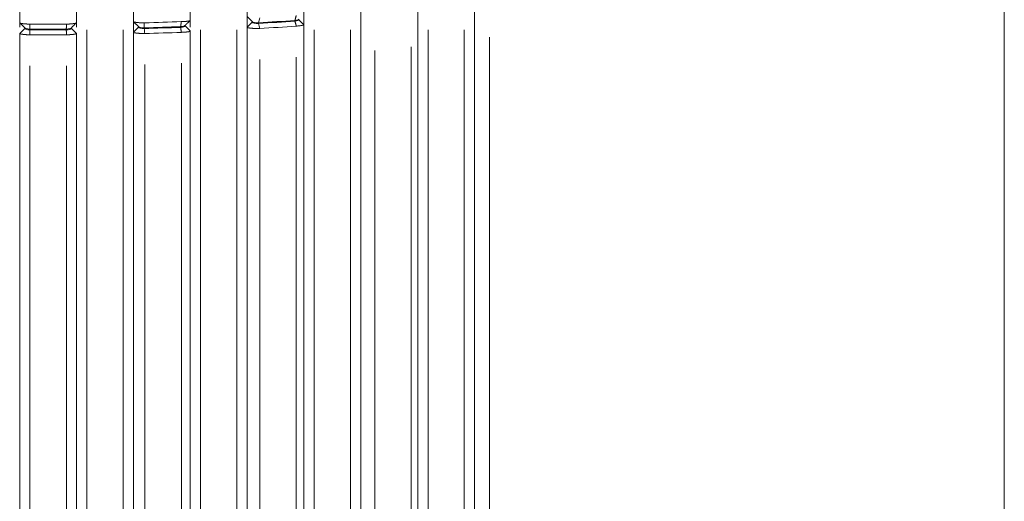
# Model space of a CAD drawing. Header units: millimetres. Extents: x 25069 to 61396, y 8621 to 21558.
# Tile 521 of 656: x 57306 to 57402, y 14435 to 14482. Entities that reach past the tile are written whole.
import ezdxf

# ---------------------------------------------------------------- set-up
doc = ezdxf.new("R2010")
doc.units = ezdxf.units.MM
doc.layers.add('10', color=7, linetype='Continuous')

msp = doc.modelspace()

# ---------------------------------------------------------------- linework, layer by layer
at = {"layer": '10', "color": 7, "linetype": 'Continuous', "lineweight": 20}
for p, q in [((57306.3, 14481.505), (57306.3, 14554.272)), ((57311.8, 14554.272), (57311.8, 14481.505)), ((57317.3, 14481.626), (57317.3, 14554.272)), ((57322.8, 14554.272), (57322.8, 14481.74)), ((57401.55, 14504.983), (57401.55, 14363.372)), ((57328.3, 14356.372), (57328.3, 14483.404)), ((57333.8, 14356.372), (57333.8, 14483.404)), ((57339.3, 14356.63), (57339.3, 14483.404)), ((57344.8, 14357.15), (57344.8, 14483.404)), ((57350.3, 14360.629), (57350.3, 14483.404)), ((57350.3, 14363.372), (57350.3, 14483.236)), ((57333.3, 14481.789), (57333.3, 14481.858)), ((57339.3, 14363.372), (57339.3, 14481.94)), ((57344.8, 14482.302), (57344.8, 14363.372)), ((57306.3, 14481.444), (57306.3, 14481.505)), ((57306.3, 14481.058), (57306.3, 14481.505)), ((57306.3, 14480.47), (57306.8, 14480.953)), ((57306.8, 14481.004), (57306.8, 14480.953)), ((57311.3, 14480.953), (57311.3, 14481.022)), ((57311.3, 14480.953), (57311.8, 14480.47)), ((57311.8, 14481.058), (57311.8, 14481.505)), ((57317.3, 14480.591), (57317.3, 14481.626)), ((57317.3, 14481.058), (57317.3, 14481.604)), ((57317.8, 14481.074), (57317.3, 14480.591)), ((57317.8, 14481.143), (57317.8, 14481.074)), ((57322.3, 14481.188), (57322.3, 14481.238)), ((57322.3, 14481.188), (57322.8, 14480.705)), ((57322.8, 14481.74), (57322.8, 14481.69)), ((57322.8, 14481.058), (57322.8, 14481.739)), ((57328.8, 14481.556), (57328.3, 14481.073)), ((57328.3, 14363.372), (57328.3, 14481.073)), ((57328.8, 14481.626), (57328.8, 14481.556)), ((57333.3, 14481.789), (57333.8, 14481.306)), ((57333.8, 14481.375), (57333.8, 14481.306)), ((57333.8, 14481.306), (57333.8, 14363.372)), ((57306.3, 14363.372), (57306.3, 14480.47)), ((57311.8, 14480.47), (57311.8, 14363.372)), ((57312.8, 14480.803), (57312.8, 14356.372)), ((57316.3, 14356.372), (57316.3, 14480.803)), ((57317.3, 14363.372), (57317.3, 14480.591)), ((57322.8, 14480.705), (57322.8, 14363.372)), ((57323.8, 14480.803), (57323.8, 14356.372)), ((57327.3, 14356.372), (57327.3, 14480.803)), ((57334.8, 14480.803), (57334.8, 14356.372)), ((57338.3, 14356.372), (57338.3, 14480.803)), ((57345.8, 14480.804), (57345.8, 14356.731)), ((57349.3, 14357.464), (57349.3, 14480.803)), ((57351.762, 14480.116), (57351.762, 14363.372)), ((57344.18, 14363.372), (57344.18, 14479.177)), ((57333.06, 14363.372), (57333.06, 14478.176)), ((57340.642, 14478.812), (57340.642, 14363.372)), ((57307.281, 14477.335), (57307.281, 14363.372)), ((57310.82, 14363.372), (57310.82, 14477.335)), ((57318.402, 14477.457), (57318.402, 14363.372)), ((57321.94, 14363.372), (57321.94, 14477.571)), ((57329.522, 14477.941), (57329.522, 14363.372))]:
    msp.add_line(p, q, dxfattribs=at)
for centre, major_axis, start_param, end_param in [((57309.05, 14503.962), (89.168, 0), 4.692638, 4.732141), ((57309.009, 14503.997), (89.305, 0), 4.817157, 4.856909), ((57309.029, 14503.854), (-89.019, 0), 1.675672, 1.715553), ((57308.906, 14504.094), (89.69, 0), 4.943003, 4.983555), ((57308.941, 14503.957), (-89.429, 0), 1.801695, 1.842367), ((57309.05, 14503.819), (-88.882, 0), 1.550981, 1.590611)]:
    msp.add_ellipse(centre, major_axis=major_axis, ratio=0.258819, start_param=start_param, end_param=end_param, dxfattribs=at)
for points, degree in [([(57328.332, 14482.076), (57328.828, 14481.581)], 1), ([(57329.522, 14481.978), (57329.485, 14481.817), (57329.448, 14481.656), (57329.411, 14481.496)], 3), ([(57333.06, 14482.212), (57332.93, 14481.729)], 1), ([(57333.3, 14481.858), (57333.304, 14481.799), (57333.144, 14481.743), (57332.93, 14481.729)], 3), ([(57306.331, 14481.471), (57306.824, 14480.981)], 1), ([(57307.289, 14480.888), (57307.026, 14480.888), (57306.794, 14480.952), (57306.8, 14481.022)], 3), ([(57306.8, 14480.953), (57306.794, 14480.882), (57307.026, 14480.819), (57307.289, 14480.819)], 3), ([(57307.281, 14481.372), (57307.284, 14481.21), (57307.288, 14481.049), (57307.291, 14480.889)], 3), ([(57307.281, 14481.372), (57308.461, 14481.366), (57309.64, 14481.366), (57310.82, 14481.372)], 3), ([(57310.82, 14481.371), (57310.81, 14480.888)], 1), ([(57311.3, 14481.022), (57311.307, 14480.952), (57311.075, 14480.888), (57310.812, 14480.888)], 3), ([(57310.812, 14480.819), (57311.075, 14480.819), (57311.307, 14480.882), (57311.3, 14480.953)], 3), ([(57311.766, 14481.472), (57311.611, 14481.322), (57311.456, 14481.172), (57311.3, 14481.022)], 3), ([(57317.329, 14481.595), (57317.826, 14481.1)], 1), ([(57317.8, 14481.074), (57317.792, 14480.998), (57318.066, 14480.931), (57318.348, 14480.941)], 3), ([(57318.348, 14481.01), (57318.102, 14481.002), (57317.863, 14481.051), (57317.811, 14481.114)], 3), ([(57318.351, 14481.49), (57318.351, 14481.33), (57318.351, 14481.17), (57318.351, 14481.011)], 3), ([(57318.351, 14480.941), (57318.368, 14480.78), (57318.385, 14480.619), (57318.401, 14480.458)], 3), ([(57318.376, 14481.493), (57319.567, 14481.525), (57320.755, 14481.563), (57321.94, 14481.608)], 3), ([(57321.94, 14481.607), (57321.87, 14481.124)], 1), ([(57321.87, 14481.055), (57321.94, 14480.572)], 1), ([(57322.286, 14481.224), (57322.236, 14481.173), (57322.069, 14481.131), (57321.871, 14481.124)], 3), ([(57321.871, 14481.055), (57322.111, 14481.063), (57322.305, 14481.123), (57322.3, 14481.188)], 3), ([(57322.286, 14481.224), (57322.54, 14481.476), (57322.794, 14481.723)], 2), ([(57328.8, 14481.556), (57328.79, 14481.474), (57329.109, 14481.405), (57329.407, 14481.425)], 3), ([(57329.407, 14481.495), (57329.145, 14481.477), (57328.866, 14481.528), (57328.81, 14481.597)], 3), ([(57329.411, 14481.426), (57329.448, 14481.265), (57329.485, 14481.104), (57329.522, 14480.943)], 3), ([(57333.06, 14481.176), (57331.887, 14481.092), (57330.707, 14481.014), (57329.522, 14480.942)], 3), ([(57332.93, 14481.659), (57333.144, 14481.674), (57333.304, 14481.73), (57333.3, 14481.789)], 3), ([(57332.93, 14481.659), (57333.06, 14481.176)], 1), ([(57307.281, 14480.336), (57307.291, 14480.819)], 1), ([(57310.82, 14480.336), (57309.64, 14480.33), (57308.461, 14480.33), (57307.281, 14480.336)], 3), ([(57310.81, 14480.819), (57310.82, 14480.336)], 1), ([(57321.94, 14480.572), (57320.763, 14480.528), (57319.584, 14480.489), (57318.402, 14480.457)], 3)]:
    msp.add_open_spline(points, degree=degree, dxfattribs=at)
for points, knots in [([(57306.3, 14481.505), (57306.3, 14481.504), (57306.301, 14481.502), (57306.302, 14481.498), (57306.303, 14481.495), (57306.306, 14481.491), (57306.309, 14481.488), (57306.313, 14481.485), (57306.317, 14481.481), (57306.322, 14481.478), (57306.328, 14481.475), (57306.334, 14481.472), (57306.34, 14481.469), (57306.348, 14481.466), (57306.356, 14481.463), (57306.364, 14481.46), (57306.373, 14481.457), (57306.382, 14481.454), (57306.392, 14481.451), (57306.402, 14481.448), (57306.413, 14481.446), (57306.424, 14481.443), (57306.436, 14481.441), (57306.447, 14481.438), (57306.46, 14481.435), (57306.472, 14481.433), (57306.485, 14481.431), (57306.499, 14481.428), (57306.512, 14481.426), (57306.526, 14481.424), (57306.541, 14481.421), (57306.555, 14481.419), (57306.57, 14481.417), (57306.585, 14481.415), (57306.6, 14481.413), (57306.615, 14481.411), (57306.631, 14481.409), (57306.647, 14481.407), (57306.662, 14481.405), (57306.679, 14481.404), (57306.695, 14481.402), (57306.711, 14481.4), (57306.728, 14481.399), (57306.744, 14481.397), (57306.761, 14481.395), (57306.777, 14481.394), (57306.794, 14481.392), (57306.811, 14481.391), (57306.828, 14481.39), (57306.845, 14481.388), (57306.862, 14481.387), (57306.879, 14481.386), (57306.896, 14481.385), (57306.912, 14481.384), (57306.929, 14481.383), (57306.946, 14481.382), (57306.963, 14481.381), (57306.98, 14481.38), (57306.997, 14481.379), (57307.013, 14481.378), (57307.03, 14481.377), (57307.046, 14481.376), (57307.063, 14481.376), (57307.079, 14481.375), (57307.096, 14481.375), (57307.112, 14481.374), (57307.128, 14481.374), (57307.144, 14481.373), (57307.159, 14481.373), (57307.175, 14481.372), (57307.191, 14481.372), (57307.206, 14481.372), (57307.222, 14481.372), (57307.237, 14481.371), (57307.252, 14481.371), (57307.267, 14481.371), (57307.276, 14481.371), (57307.281, 14481.371)], [0, 0, 0, 0, 0.017264, 0.03442, 0.05147, 0.068413, 0.085249, 0.101979, 0.118602, 0.135118, 0.151527, 0.167829, 0.184025, 0.200115, 0.216097, 0.231973, 0.247743, 0.263405, 0.278962, 0.294411, 0.309755, 0.324991, 0.340122, 0.355145, 0.370063, 0.384874, 0.399579, 0.414177, 0.428669, 0.443055, 0.457334, 0.471507, 0.485575, 0.499535, 0.51339, 0.527139, 0.540782, 0.554318, 0.567749, 0.581073, 0.594292, 0.607405, 0.620411, 0.633313, 0.646108, 0.658797, 0.671381, 0.683859, 0.696232, 0.708499, 0.72066, 0.732716, 0.744667, 0.756512, 0.768252, 0.779886, 0.791416, 0.80284, 0.814159, 0.825373, 0.836482, 0.847486, 0.858385, 0.869179, 0.879869, 0.890453, 0.900934, 0.911309, 0.921581, 0.931748, 0.94181, 0.951768, 0.961623, 0.971373, 0.981019, 0.990561, 1, 1, 1, 1]), ([(57310.82, 14481.371), (57310.822, 14481.371), (57310.828, 14481.371), (57310.836, 14481.371), (57310.845, 14481.371), (57310.853, 14481.371), (57310.862, 14481.371), (57310.87, 14481.371), (57310.879, 14481.372), (57310.888, 14481.372), (57310.896, 14481.372), (57310.905, 14481.372), (57310.914, 14481.372), (57310.923, 14481.372), (57310.932, 14481.372), (57310.941, 14481.373), (57310.95, 14481.373), (57310.959, 14481.373), (57310.968, 14481.373), (57310.977, 14481.374), (57310.986, 14481.374), (57310.995, 14481.374), (57311.004, 14481.375), (57311.013, 14481.375), (57311.023, 14481.375), (57311.032, 14481.376), (57311.041, 14481.376), (57311.051, 14481.376), (57311.06, 14481.377), (57311.069, 14481.377), (57311.079, 14481.378), (57311.088, 14481.378), (57311.098, 14481.378), (57311.107, 14481.379), (57311.117, 14481.379), (57311.126, 14481.38), (57311.136, 14481.38), (57311.145, 14481.381), (57311.155, 14481.382), (57311.165, 14481.382), (57311.174, 14481.383), (57311.184, 14481.383), (57311.193, 14481.384), (57311.203, 14481.385), (57311.213, 14481.385), (57311.222, 14481.386), (57311.232, 14481.387), (57311.241, 14481.387), (57311.251, 14481.388), (57311.261, 14481.389), (57311.27, 14481.39), (57311.28, 14481.39), (57311.289, 14481.391), (57311.299, 14481.392), (57311.308, 14481.393), (57311.318, 14481.393), (57311.328, 14481.394), (57311.337, 14481.395), (57311.346, 14481.396), (57311.356, 14481.397), (57311.365, 14481.398), (57311.375, 14481.399), (57311.384, 14481.4), (57311.393, 14481.401), (57311.403, 14481.402), (57311.412, 14481.403), (57311.421, 14481.404), (57311.43, 14481.405), (57311.439, 14481.406), (57311.448, 14481.407), (57311.457, 14481.408), (57311.466, 14481.409), (57311.475, 14481.41), (57311.484, 14481.411), (57311.493, 14481.412), (57311.502, 14481.413), (57311.51, 14481.414), (57311.519, 14481.415), (57311.527, 14481.417), (57311.536, 14481.418), (57311.544, 14481.419), (57311.552, 14481.42), (57311.561, 14481.421), (57311.569, 14481.423), (57311.577, 14481.424), (57311.585, 14481.425), (57311.592, 14481.427), (57311.6, 14481.428), (57311.608, 14481.429), (57311.615, 14481.431), (57311.623, 14481.432), (57311.63, 14481.433), (57311.637, 14481.435), (57311.644, 14481.436), (57311.651, 14481.438), (57311.658, 14481.439), (57311.665, 14481.44), (57311.672, 14481.442), (57311.678, 14481.443), (57311.684, 14481.445), (57311.691, 14481.446), (57311.697, 14481.448), (57311.703, 14481.45), (57311.708, 14481.451), (57311.714, 14481.453), (57311.72, 14481.454), (57311.725, 14481.456), (57311.73, 14481.457), (57311.735, 14481.459), (57311.74, 14481.461), (57311.745, 14481.462), (57311.749, 14481.464), (57311.753, 14481.466), (57311.758, 14481.468), (57311.762, 14481.469), (57311.766, 14481.471), (57311.769, 14481.473), (57311.773, 14481.475), (57311.776, 14481.476), (57311.779, 14481.478), (57311.782, 14481.48), (57311.785, 14481.482), (57311.787, 14481.484), (57311.789, 14481.486), (57311.791, 14481.488), (57311.793, 14481.489), (57311.795, 14481.491), (57311.796, 14481.493), (57311.798, 14481.495), (57311.799, 14481.497), (57311.799, 14481.499), (57311.8, 14481.501), (57311.8, 14481.503), (57311.8, 14481.505), (57311.8, 14481.505)], [0, 0, 0, 0, 0.00535, 0.010734, 0.016151, 0.021601, 0.027085, 0.032603, 0.038154, 0.043739, 0.049358, 0.05501, 0.060695, 0.066415, 0.072168, 0.077954, 0.083775, 0.089629, 0.095517, 0.101438, 0.107394, 0.113383, 0.119406, 0.125462, 0.131553, 0.137677, 0.143835, 0.150027, 0.156253, 0.162513, 0.168806, 0.175134, 0.181495, 0.18789, 0.19432, 0.200783, 0.20728, 0.213811, 0.220376, 0.226975, 0.233608, 0.240275, 0.246975, 0.25371, 0.260479, 0.267282, 0.274119, 0.28099, 0.287896, 0.294835, 0.301808, 0.308815, 0.315857, 0.322932, 0.330042, 0.337186, 0.344364, 0.351576, 0.358822, 0.366102, 0.373416, 0.380765, 0.388148, 0.395565, 0.403016, 0.410501, 0.418021, 0.425574, 0.433162, 0.440784, 0.44844, 0.456131, 0.463856, 0.471615, 0.479408, 0.487236, 0.495097, 0.502993, 0.510924, 0.518888, 0.526887, 0.53492, 0.542987, 0.551089, 0.559225, 0.567395, 0.5756, 0.583839, 0.592112, 0.60042, 0.608762, 0.617138, 0.625548, 0.633993, 0.642473, 0.650986, 0.659534, 0.668117, 0.676733, 0.685384, 0.69407, 0.70279, 0.711544, 0.720332, 0.729155, 0.738013, 0.746905, 0.755831, 0.764791, 0.773786, 0.782816, 0.79188, 0.800978, 0.810111, 0.819278, 0.828479, 0.837715, 0.846986, 0.856291, 0.86563, 0.875004, 0.884412, 0.893855, 0.903332, 0.912844, 0.92239, 0.93197, 0.941585, 0.951235, 0.960919, 0.970638, 0.980391, 0.990178, 1, 1, 1, 1]), ([(57317.3, 14481.626), (57317.3, 14481.615), (57317.307, 14481.605), (57317.328, 14481.592), (57317.337, 14481.587), (57317.352, 14481.581), (57317.358, 14481.579), (57317.37, 14481.575), (57317.376, 14481.573), (57317.41, 14481.564), (57317.444, 14481.557), (57317.493, 14481.549), (57317.504, 14481.547), (57317.525, 14481.544), (57317.536, 14481.542), (57317.57, 14481.537), (57317.618, 14481.531), (57317.67, 14481.525), (57317.711, 14481.52), (57317.725, 14481.519), (57317.753, 14481.516), (57317.768, 14481.515), (57317.842, 14481.508), (57317.904, 14481.503), (57318.001, 14481.497), (57318.034, 14481.495), (57318.084, 14481.493), (57318.101, 14481.493), (57318.135, 14481.491), (57318.152, 14481.491), (57318.204, 14481.49), (57318.238, 14481.49), (57318.29, 14481.49), (57318.307, 14481.49), (57318.342, 14481.491), (57318.359, 14481.492), (57318.376, 14481.492)], [0, 0, 0, 0, 0.125, 0.125, 0.1875, 0.1875, 0.21875, 0.21875, 0.25, 0.25, 0.375, 0.375, 0.40625, 0.40625, 0.4375, 0.4375, 0.5, 0.5625, 0.5625, 0.59375, 0.59375, 0.625, 0.625, 0.75, 0.75, 0.8125, 0.8125, 0.84375, 0.84375, 0.875, 0.875, 0.9375, 0.9375, 0.96875, 0.96875, 1, 1, 1, 1]), ([(57321.94, 14481.607), (57321.955, 14481.607), (57321.97, 14481.607), (57321.999, 14481.608), (57322.043, 14481.608), (57322.115, 14481.611), (57322.171, 14481.614), (57322.226, 14481.617), (57322.253, 14481.619), (57322.332, 14481.626), (57322.382, 14481.631), (57322.44, 14481.638), (57322.451, 14481.639), (57322.474, 14481.642), (57322.485, 14481.643), (57322.517, 14481.648), (57322.537, 14481.651), (57322.596, 14481.66), (57322.631, 14481.666), (57322.669, 14481.674), (57322.676, 14481.676), (57322.69, 14481.679), (57322.71, 14481.684), (57322.739, 14481.692), (57322.757, 14481.699), (57322.773, 14481.707), (57322.779, 14481.711), (57322.795, 14481.722), (57322.8, 14481.731), (57322.8, 14481.74)], [0, 0, 0, 0, 0.03125, 0.03125, 0.0625, 0.125, 0.1875, 0.1875, 0.25, 0.25, 0.375, 0.375, 0.40625, 0.40625, 0.4375, 0.4375, 0.5, 0.5, 0.625, 0.625, 0.65625, 0.65625, 0.6875, 0.75, 0.8125, 0.8125, 0.875, 0.875, 1, 1, 1, 1]), ([(57329.522, 14480.943), (57329.517, 14480.943), (57329.507, 14480.942), (57329.491, 14480.942), (57329.476, 14480.941), (57329.46, 14480.941), (57329.445, 14480.941), (57329.429, 14480.94), (57329.413, 14480.94), (57329.396, 14480.94), (57329.38, 14480.94), (57329.363, 14480.94), (57329.346, 14480.94), (57329.33, 14480.94), (57329.313, 14480.94), (57329.295, 14480.94), (57329.278, 14480.94), (57329.261, 14480.941), (57329.243, 14480.941), (57329.225, 14480.941), (57329.208, 14480.942), (57329.19, 14480.942), (57329.172, 14480.942), (57329.154, 14480.943), (57329.135, 14480.943), (57329.117, 14480.944), (57329.099, 14480.945), (57329.08, 14480.945), (57329.062, 14480.946), (57329.044, 14480.947), (57329.025, 14480.948), (57329.006, 14480.949), (57328.988, 14480.95), (57328.969, 14480.951), (57328.951, 14480.952), (57328.932, 14480.953), (57328.914, 14480.954), (57328.895, 14480.955), (57328.877, 14480.957), (57328.858, 14480.958), (57328.84, 14480.959), (57328.822, 14480.961), (57328.803, 14480.962), (57328.785, 14480.963), (57328.767, 14480.965), (57328.75, 14480.967), (57328.732, 14480.968), (57328.714, 14480.97), (57328.697, 14480.972), (57328.68, 14480.973), (57328.663, 14480.975), (57328.646, 14480.977), (57328.629, 14480.979), (57328.613, 14480.981), (57328.597, 14480.983), (57328.581, 14480.985), (57328.565, 14480.987), (57328.55, 14480.989), (57328.535, 14480.992), (57328.52, 14480.994), (57328.506, 14480.996), (57328.492, 14480.999), (57328.478, 14481.001), (57328.465, 14481.003), (57328.452, 14481.006), (57328.44, 14481.009), (57328.428, 14481.011), (57328.416, 14481.014), (57328.405, 14481.016), (57328.394, 14481.019), (57328.384, 14481.022), (57328.375, 14481.025), (57328.365, 14481.028), (57328.357, 14481.031), (57328.349, 14481.034), (57328.341, 14481.037), (57328.334, 14481.04), (57328.328, 14481.043), (57328.322, 14481.046), (57328.317, 14481.049), (57328.313, 14481.053), (57328.309, 14481.056), (57328.306, 14481.059), (57328.303, 14481.063), (57328.302, 14481.066), (57328.301, 14481.07), (57328.3, 14481.072), (57328.3, 14481.073)], [0, 0, 0, 0, 0.008567, 0.017208, 0.025923, 0.034713, 0.043578, 0.052517, 0.061531, 0.07062, 0.079784, 0.089023, 0.098338, 0.107727, 0.117192, 0.126732, 0.136348, 0.146039, 0.155806, 0.165649, 0.175567, 0.185561, 0.195631, 0.205777, 0.215998, 0.226296, 0.23667, 0.24712, 0.257647, 0.268249, 0.278928, 0.289684, 0.300515, 0.311423, 0.322408, 0.333469, 0.344607, 0.355822, 0.367113, 0.378481, 0.389926, 0.401448, 0.413046, 0.424722, 0.436474, 0.448304, 0.46021, 0.472194, 0.484254, 0.496392, 0.508607, 0.520899, 0.533269, 0.545715, 0.558239, 0.570841, 0.583519, 0.596276, 0.609109, 0.62202, 0.635009, 0.648075, 0.661219, 0.67444, 0.687739, 0.701115, 0.71457, 0.728101, 0.741711, 0.755398, 0.769163, 0.783006, 0.796927, 0.810926, 0.825002, 0.839156, 0.853388, 0.867699, 0.882087, 0.896553, 0.911097, 0.925719, 0.940419, 0.955197, 0.970053, 0.984988, 1, 1, 1, 1]), ([(57333.8, 14481.306), (57333.8, 14481.3), (57333.796, 14481.295), (57333.778, 14481.284), (57333.765, 14481.279), (57333.73, 14481.268), (57333.708, 14481.263), (57333.657, 14481.252), (57333.627, 14481.246), (57333.561, 14481.236), (57333.524, 14481.23), (57333.445, 14481.219), (57333.402, 14481.214), (57333.311, 14481.203), (57333.263, 14481.198), (57333.164, 14481.187), (57333.113, 14481.182), (57333.06, 14481.176)], [0, 0, 0, 0, 0.125, 0.125, 0.25, 0.25, 0.375, 0.375, 0.5, 0.5, 0.625, 0.625, 0.75, 0.75, 0.875, 0.875, 1, 1, 1, 1]), ([(57307.281, 14480.336), (57307.276, 14480.336), (57307.267, 14480.336), (57307.252, 14480.336), (57307.237, 14480.336), (57307.222, 14480.336), (57307.206, 14480.337), (57307.191, 14480.337), (57307.175, 14480.337), (57307.159, 14480.337), (57307.144, 14480.338), (57307.128, 14480.338), (57307.112, 14480.339), (57307.096, 14480.339), (57307.079, 14480.34), (57307.063, 14480.341), (57307.046, 14480.341), (57307.03, 14480.342), (57307.013, 14480.343), (57306.997, 14480.344), (57306.98, 14480.344), (57306.963, 14480.345), (57306.946, 14480.346), (57306.929, 14480.347), (57306.912, 14480.348), (57306.896, 14480.349), (57306.879, 14480.351), (57306.862, 14480.352), (57306.845, 14480.353), (57306.828, 14480.354), (57306.811, 14480.356), (57306.794, 14480.357), (57306.777, 14480.359), (57306.761, 14480.36), (57306.744, 14480.362), (57306.728, 14480.363), (57306.711, 14480.365), (57306.695, 14480.367), (57306.679, 14480.368), (57306.662, 14480.37), (57306.647, 14480.372), (57306.631, 14480.374), (57306.615, 14480.376), (57306.6, 14480.378), (57306.585, 14480.38), (57306.57, 14480.382), (57306.555, 14480.384), (57306.541, 14480.386), (57306.526, 14480.388), (57306.512, 14480.391), (57306.499, 14480.393), (57306.485, 14480.395), (57306.472, 14480.398), (57306.46, 14480.4), (57306.447, 14480.403), (57306.436, 14480.405), (57306.424, 14480.408), (57306.413, 14480.41), (57306.402, 14480.413), (57306.392, 14480.416), (57306.382, 14480.419), (57306.373, 14480.422), (57306.364, 14480.424), (57306.356, 14480.427), (57306.348, 14480.43), (57306.34, 14480.433), (57306.334, 14480.436), (57306.328, 14480.44), (57306.322, 14480.443), (57306.317, 14480.446), (57306.313, 14480.449), (57306.309, 14480.453), (57306.306, 14480.456), (57306.303, 14480.459), (57306.302, 14480.463), (57306.301, 14480.466), (57306.3, 14480.469), (57306.3, 14480.47)], [0, 0, 0, 0, 0.009439, 0.018981, 0.028627, 0.038377, 0.048232, 0.05819, 0.068252, 0.078419, 0.088691, 0.099066, 0.109547, 0.120132, 0.130821, 0.141615, 0.152514, 0.163518, 0.174627, 0.185841, 0.19716, 0.208584, 0.220114, 0.231748, 0.243488, 0.255333, 0.267284, 0.27934, 0.291501, 0.303768, 0.316141, 0.328619, 0.341203, 0.353892, 0.366688, 0.379589, 0.392595, 0.405708, 0.418927, 0.432251, 0.445682, 0.459219, 0.472861, 0.48661, 0.500465, 0.514426, 0.528493, 0.542666, 0.556945, 0.571331, 0.585823, 0.600421, 0.615126, 0.629937, 0.644855, 0.659878, 0.675009, 0.690245, 0.705589, 0.721038, 0.736595, 0.752258, 0.768027, 0.783903, 0.799886, 0.815975, 0.832171, 0.848473, 0.864883, 0.881399, 0.898021, 0.914751, 0.931587, 0.94853, 0.96558, 0.982736, 1, 1, 1, 1]), ([(57311.8, 14480.47), (57311.8, 14480.469), (57311.8, 14480.468), (57311.8, 14480.466), (57311.799, 14480.464), (57311.799, 14480.462), (57311.798, 14480.46), (57311.796, 14480.458), (57311.795, 14480.456), (57311.793, 14480.454), (57311.791, 14480.452), (57311.789, 14480.45), (57311.787, 14480.448), (57311.785, 14480.447), (57311.782, 14480.445), (57311.779, 14480.443), (57311.776, 14480.441), (57311.773, 14480.439), (57311.769, 14480.438), (57311.766, 14480.436), (57311.762, 14480.434), (57311.758, 14480.432), (57311.753, 14480.431), (57311.749, 14480.429), (57311.745, 14480.427), (57311.74, 14480.426), (57311.735, 14480.424), (57311.73, 14480.422), (57311.725, 14480.421), (57311.72, 14480.419), (57311.714, 14480.417), (57311.708, 14480.416), (57311.703, 14480.414), (57311.697, 14480.413), (57311.691, 14480.411), (57311.684, 14480.41), (57311.678, 14480.408), (57311.672, 14480.407), (57311.665, 14480.405), (57311.658, 14480.404), (57311.651, 14480.402), (57311.644, 14480.401), (57311.637, 14480.399), (57311.63, 14480.398), (57311.623, 14480.397), (57311.615, 14480.395), (57311.608, 14480.394), (57311.6, 14480.393), (57311.592, 14480.391), (57311.585, 14480.39), (57311.577, 14480.389), (57311.569, 14480.387), (57311.561, 14480.386), (57311.552, 14480.385), (57311.544, 14480.384), (57311.536, 14480.383), (57311.527, 14480.381), (57311.519, 14480.38), (57311.51, 14480.379), (57311.502, 14480.378), (57311.493, 14480.377), (57311.484, 14480.376), (57311.475, 14480.375), (57311.466, 14480.373), (57311.457, 14480.372), (57311.448, 14480.371), (57311.439, 14480.37), (57311.43, 14480.369), (57311.421, 14480.368), (57311.412, 14480.367), (57311.403, 14480.366), (57311.393, 14480.365), (57311.384, 14480.364), (57311.375, 14480.363), (57311.365, 14480.363), (57311.356, 14480.362), (57311.346, 14480.361), (57311.337, 14480.36), (57311.328, 14480.359), (57311.318, 14480.358), (57311.308, 14480.357), (57311.299, 14480.357), (57311.289, 14480.356), (57311.28, 14480.355), (57311.27, 14480.354), (57311.261, 14480.353), (57311.251, 14480.353), (57311.241, 14480.352), (57311.232, 14480.351), (57311.222, 14480.351), (57311.213, 14480.35), (57311.203, 14480.349), (57311.193, 14480.349), (57311.184, 14480.348), (57311.174, 14480.347), (57311.165, 14480.347), (57311.155, 14480.346), (57311.145, 14480.346), (57311.136, 14480.345), (57311.126, 14480.345), (57311.117, 14480.344), (57311.107, 14480.344), (57311.098, 14480.343), (57311.088, 14480.343), (57311.079, 14480.342), (57311.069, 14480.342), (57311.06, 14480.341), (57311.051, 14480.341), (57311.041, 14480.341), (57311.032, 14480.34), (57311.023, 14480.34), (57311.013, 14480.34), (57311.004, 14480.339), (57310.995, 14480.339), (57310.986, 14480.339), (57310.977, 14480.338), (57310.968, 14480.338), (57310.959, 14480.338), (57310.95, 14480.338), (57310.941, 14480.337), (57310.932, 14480.337), (57310.923, 14480.337), (57310.914, 14480.337), (57310.905, 14480.337), (57310.896, 14480.337), (57310.888, 14480.336), (57310.879, 14480.336), (57310.87, 14480.336), (57310.862, 14480.336), (57310.853, 14480.336), (57310.845, 14480.336), (57310.836, 14480.336), (57310.828, 14480.336), (57310.822, 14480.336), (57310.82, 14480.336)], [0, 0, 0, 0, 0.009822, 0.019609, 0.029362, 0.039081, 0.048765, 0.058415, 0.06803, 0.07761, 0.087156, 0.096668, 0.106145, 0.115588, 0.124996, 0.13437, 0.143709, 0.153014, 0.162285, 0.171521, 0.180722, 0.189889, 0.199022, 0.20812, 0.217184, 0.226214, 0.235209, 0.244169, 0.253095, 0.261987, 0.270845, 0.279668, 0.288456, 0.29721, 0.30593, 0.314616, 0.323267, 0.331883, 0.340466, 0.349014, 0.357527, 0.366007, 0.374452, 0.382862, 0.391238, 0.39958, 0.407888, 0.416161, 0.4244, 0.432605, 0.440775, 0.448911, 0.457013, 0.46508, 0.473113, 0.481112, 0.489076, 0.497007, 0.504903, 0.512764, 0.520592, 0.528385, 0.536144, 0.543869, 0.55156, 0.559216, 0.566838, 0.574426, 0.581979, 0.589499, 0.596984, 0.604435, 0.611852, 0.619235, 0.626584, 0.633898, 0.641178, 0.648424, 0.655636, 0.662814, 0.669958, 0.677068, 0.684143, 0.691185, 0.698192, 0.705165, 0.712104, 0.71901, 0.725881, 0.732718, 0.739521, 0.74629, 0.753025, 0.759725, 0.766392, 0.773025, 0.779624, 0.786189, 0.79272, 0.799217, 0.80568, 0.81211, 0.818505, 0.824866, 0.831194, 0.837487, 0.843747, 0.849973, 0.856165, 0.862323, 0.868447, 0.874538, 0.880594, 0.886617, 0.892606, 0.898562, 0.904483, 0.910371, 0.916225, 0.922046, 0.927832, 0.933585, 0.939305, 0.94499, 0.950642, 0.956261, 0.961846, 0.967397, 0.972915, 0.978399, 0.983849, 0.989266, 0.99465, 1, 1, 1, 1]), ([(57318.402, 14480.458), (57318.396, 14480.458), (57318.385, 14480.457), (57318.369, 14480.457), (57318.353, 14480.457), (57318.336, 14480.457), (57318.32, 14480.457), (57318.303, 14480.457), (57318.286, 14480.457), (57318.268, 14480.457), (57318.251, 14480.457), (57318.234, 14480.458), (57318.216, 14480.458), (57318.198, 14480.458), (57318.18, 14480.459), (57318.162, 14480.459), (57318.144, 14480.46), (57318.125, 14480.46), (57318.107, 14480.461), (57318.088, 14480.462), (57318.07, 14480.462), (57318.051, 14480.463), (57318.032, 14480.464), (57318.014, 14480.465), (57317.995, 14480.466), (57317.976, 14480.467), (57317.957, 14480.468), (57317.938, 14480.469), (57317.919, 14480.47), (57317.9, 14480.471), (57317.881, 14480.473), (57317.862, 14480.474), (57317.843, 14480.475), (57317.824, 14480.477), (57317.806, 14480.478), (57317.787, 14480.48), (57317.768, 14480.482), (57317.75, 14480.483), (57317.732, 14480.485), (57317.713, 14480.487), (57317.695, 14480.489), (57317.677, 14480.49), (57317.66, 14480.492), (57317.642, 14480.494), (57317.625, 14480.496), (57317.608, 14480.499), (57317.591, 14480.501), (57317.575, 14480.503), (57317.559, 14480.505), (57317.543, 14480.508), (57317.527, 14480.51), (57317.512, 14480.512), (57317.497, 14480.515), (57317.483, 14480.517), (57317.469, 14480.52), (57317.455, 14480.523), (57317.442, 14480.525), (57317.429, 14480.528), (57317.417, 14480.531), (57317.405, 14480.534), (57317.394, 14480.537), (57317.383, 14480.54), (57317.373, 14480.543), (57317.364, 14480.546), (57317.355, 14480.549), (57317.346, 14480.552), (57317.339, 14480.555), (57317.332, 14480.559), (57317.325, 14480.562), (57317.319, 14480.566), (57317.314, 14480.569), (57317.31, 14480.573), (57317.307, 14480.576), (57317.304, 14480.58), (57317.302, 14480.583), (57317.301, 14480.587), (57317.3, 14480.59), (57317.3, 14480.591)], [0, 0, 0, 0, 0.009565, 0.019229, 0.028994, 0.038859, 0.048824, 0.05889, 0.069056, 0.079323, 0.089691, 0.100159, 0.110729, 0.121399, 0.132171, 0.143043, 0.154017, 0.165093, 0.17627, 0.187548, 0.198928, 0.21041, 0.221993, 0.233678, 0.245465, 0.257354, 0.269345, 0.281438, 0.293633, 0.305931, 0.31833, 0.330832, 0.343437, 0.356143, 0.368952, 0.381864, 0.394878, 0.407995, 0.421214, 0.434537, 0.447962, 0.461489, 0.47512, 0.488853, 0.50269, 0.516629, 0.530671, 0.544816, 0.559065, 0.573416, 0.587871, 0.602429, 0.61709, 0.631854, 0.646722, 0.661693, 0.676767, 0.691945, 0.707226, 0.72261, 0.738098, 0.75369, 0.769385, 0.785183, 0.801086, 0.817091, 0.833201, 0.849414, 0.865731, 0.882151, 0.898675, 0.915303, 0.932035, 0.94887, 0.96581, 0.982853, 1, 1, 1, 1]), ([(57322.8, 14480.705), (57322.8, 14480.704), (57322.8, 14480.703), (57322.8, 14480.7), (57322.799, 14480.698), (57322.799, 14480.696), (57322.797, 14480.694), (57322.796, 14480.692), (57322.795, 14480.69), (57322.793, 14480.688), (57322.791, 14480.686), (57322.789, 14480.684), (57322.786, 14480.683), (57322.784, 14480.681), (57322.781, 14480.679), (57322.778, 14480.677), (57322.775, 14480.675), (57322.771, 14480.673), (57322.768, 14480.671), (57322.764, 14480.67), (57322.76, 14480.668), (57322.756, 14480.666), (57322.751, 14480.664), (57322.747, 14480.663), (57322.742, 14480.661), (57322.737, 14480.659), (57322.732, 14480.657), (57322.727, 14480.656), (57322.721, 14480.654), (57322.716, 14480.652), (57322.71, 14480.651), (57322.704, 14480.649), (57322.698, 14480.648), (57322.692, 14480.646), (57322.686, 14480.644), (57322.68, 14480.643), (57322.673, 14480.641), (57322.666, 14480.64), (57322.66, 14480.638), (57322.653, 14480.637), (57322.646, 14480.635), (57322.639, 14480.634), (57322.631, 14480.633), (57322.624, 14480.631), (57322.616, 14480.63), (57322.609, 14480.628), (57322.601, 14480.627), (57322.593, 14480.626), (57322.585, 14480.624), (57322.578, 14480.623), (57322.569, 14480.622), (57322.561, 14480.62), (57322.553, 14480.619), (57322.545, 14480.618), (57322.536, 14480.617), (57322.528, 14480.615), (57322.519, 14480.614), (57322.511, 14480.613), (57322.502, 14480.612), (57322.494, 14480.611), (57322.485, 14480.61), (57322.476, 14480.609), (57322.467, 14480.607), (57322.458, 14480.606), (57322.449, 14480.605), (57322.44, 14480.604), (57322.431, 14480.603), (57322.422, 14480.602), (57322.413, 14480.601), (57322.404, 14480.6), (57322.395, 14480.599), (57322.385, 14480.598), (57322.376, 14480.597), (57322.367, 14480.596), (57322.358, 14480.596), (57322.348, 14480.595), (57322.339, 14480.594), (57322.33, 14480.593), (57322.32, 14480.592), (57322.311, 14480.591), (57322.301, 14480.591), (57322.292, 14480.59), (57322.283, 14480.589), (57322.273, 14480.588), (57322.264, 14480.587), (57322.254, 14480.587), (57322.245, 14480.586), (57322.236, 14480.585), (57322.226, 14480.585), (57322.217, 14480.584), (57322.208, 14480.583), (57322.198, 14480.583), (57322.189, 14480.582), (57322.18, 14480.582), (57322.17, 14480.581), (57322.161, 14480.58), (57322.152, 14480.58), (57322.143, 14480.579), (57322.133, 14480.579), (57322.124, 14480.578), (57322.115, 14480.578), (57322.106, 14480.577), (57322.097, 14480.577), (57322.088, 14480.577), (57322.079, 14480.576), (57322.07, 14480.576), (57322.061, 14480.575), (57322.052, 14480.575), (57322.043, 14480.575), (57322.034, 14480.574), (57322.025, 14480.574), (57322.017, 14480.574), (57322.008, 14480.574), (57321.999, 14480.573), (57321.991, 14480.573), (57321.982, 14480.573), (57321.973, 14480.573), (57321.965, 14480.572), (57321.957, 14480.572), (57321.948, 14480.572), (57321.943, 14480.572), (57321.94, 14480.572)], [0, 0, 0, 0, 0.010955, 0.021866, 0.032734, 0.043559, 0.05434, 0.065078, 0.075772, 0.086423, 0.097031, 0.107595, 0.118116, 0.128593, 0.139027, 0.149418, 0.159765, 0.170069, 0.180329, 0.190546, 0.20072, 0.21085, 0.220937, 0.23098, 0.24098, 0.250937, 0.260851, 0.270721, 0.280548, 0.290331, 0.300071, 0.309768, 0.319421, 0.329031, 0.338598, 0.348122, 0.357602, 0.367039, 0.376432, 0.385783, 0.39509, 0.404353, 0.413574, 0.422751, 0.431885, 0.440975, 0.450023, 0.459027, 0.467988, 0.476905, 0.48578, 0.494611, 0.503399, 0.512143, 0.520845, 0.529503, 0.538118, 0.54669, 0.555219, 0.563704, 0.572147, 0.580546, 0.588902, 0.597215, 0.605484, 0.613711, 0.621894, 0.630035, 0.638132, 0.646186, 0.654197, 0.662165, 0.670089, 0.677971, 0.68581, 0.693605, 0.701358, 0.709067, 0.716734, 0.724357, 0.731937, 0.739475, 0.746969, 0.75442, 0.761829, 0.769194, 0.776517, 0.783796, 0.791033, 0.798226, 0.805377, 0.812485, 0.819549, 0.826571, 0.83355, 0.840487, 0.84738, 0.854231, 0.861038, 0.867803, 0.874525, 0.881205, 0.887841, 0.894435, 0.900986, 0.907494, 0.91396, 0.920382, 0.926762, 0.9331, 0.939395, 0.945647, 0.951856, 0.958023, 0.964148, 0.970229, 0.976269, 0.982265, 0.988219, 0.994131, 1, 1, 1, 1])]:
    msp.add_open_spline(points, degree=3, knots=knots, dxfattribs=at)

doc.saveas('drawing.dxf')
